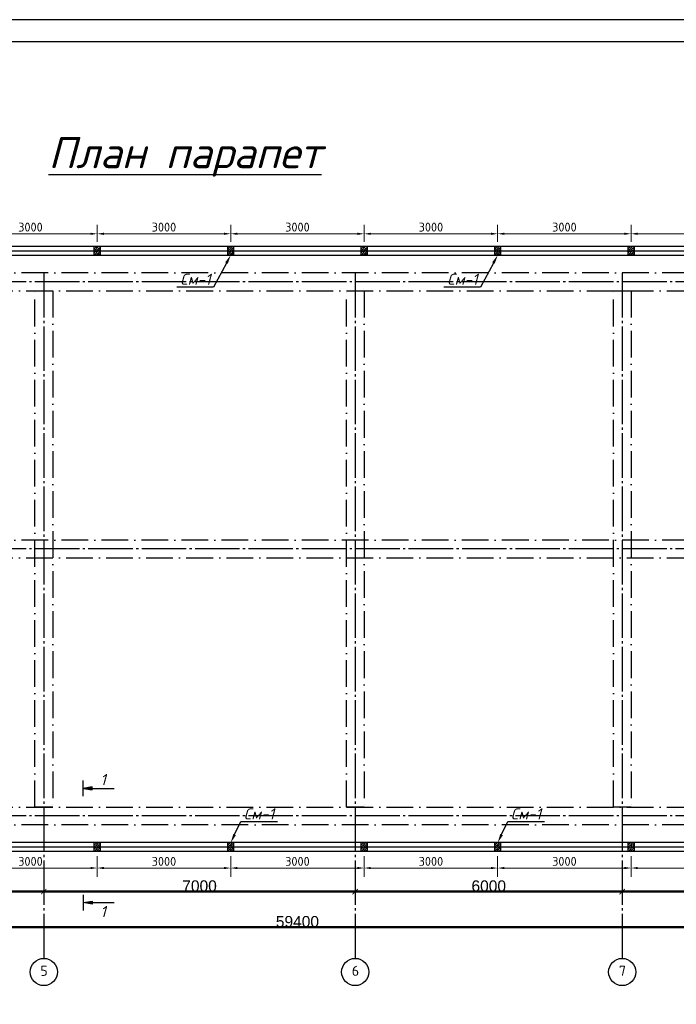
# Model space of a CAD drawing. Header units: millimetres. Extents: x -33345 to 4712671, y -3392 to 121473.
# Tile 983 of 1056: x 3825706 to 3840463, y 64378 to 86501. Entities that reach past the tile are written whole.
import ezdxf
from ezdxf import colors
from ezdxf.entities.mleader import LeaderData, LeaderLine
from ezdxf.math import Vec2, Vec3

# ---------------------------------------------------------------- set-up
doc = ezdxf.new("R2010")
doc.units = ezdxf.units.MM
for name, pattern in [('ACAD_ISO10W100', [18, 12, -3, 0, -3]), ('CENTER2', [28.575, 19.05, -3.175, 3.175, -3.175]), ('ГОСТ 2.303 5', [24, 20, -1.5, 1, -1.5])]:
    doc.linetypes.add(name, pattern=pattern)
doc.layers.add('.', color=7, linetype='Continuous', lineweight=15)
doc.layers.add('0.25', color=7, linetype='Continuous', lineweight=25)
for name, color, linetype in [('00-Axes', 1, 'CENTER2'), ('kcd_tx', 7, 'Continuous'), ('Цоколь', 7, 'Continuous')]:
    doc.layers.add(name, color=color, linetype=linetype)
doc.styles.add('ISOCPEUR', font='isocpeui.ttf', dxfattribs={"height": 300})
doc.styles.add('ISOCPEUR_1.00', font='isocpeui.ttf')
doc.styles.get("Standard").update_dxf_attribs({"font": 'arial.ttf'})
doc.styles.add('X-U-RW-01$0$StyleROMANS', font='GOTHIC.TTF')
doc.styles.add('Размерный_200', font='isocpeur.TTF', dxfattribs={"height": 200})
doc.dimstyles.new('200_стрелка', dxfattribs={"dimtxt": 200, "dimasz": 150, "dimexe": 200, "dimexo": 100, "dimgap": 50, "dimtad": 1, "dimdec": 0, "dimtxsty": 'Размерный_200', "dimcen": 250, "dimdle": 200, "dimclrd": 7, "dimclre": 7, "dimclrt": 7, "dimadec": 0, "dimazin": 0, "dimtfac": 1, "dimtdec": 0, "dimtmove": 1, "dimatfit": 3, "dimldrblk": 'DOTSMALL', "dimfxl": 200, "dimlwd": 5, "dimlwe": 5, "dimarcsym": 0})
doc.dimstyles.new('ISO-25$0', dxfattribs={"dimtxt": 300, "dimasz": 200, "dimexe": 100, "dimexo": 300, "dimgap": 50, "dimtad": 1, "dimdec": 0, "dimtxsty": 'Standard', "dimblk": 'OBLIQUE', "dimcen": 250, "dimadec": 0, "dimazin": 0, "dimtfac": 1, "dimtdec": 0, "dimtmove": 0, "dimatfit": 3, "dimldrblk": 'OBLIQUE', "dimfxl": 1.25, "dimarcsym": 0})

# ---------------------------------------------------------------- blocks, each defined once
blk = doc.blocks.new('*U282')
at = {"layer": '0.25', "color": 5, "linetype": 'Continuous', "lineweight": 25, "ltscale": 100}
blk.add_lwpolyline([(-72619, 0), (0, 0), (0, 42000), (-72619, 42000), (-72619, 0)], dxfattribs=at)
at = {"layer": '0.25', "color": 7, "linetype": 'Continuous', "lineweight": 30, "ltscale": 100}
blk.add_lwpolyline([(-70619, 500), (-500, 500), (-500, 41500), (-70619, 41500), (-70619, 500)], dxfattribs=at)
blk = doc.blocks.new('_ArchTick')
at = {"color": 0, "linetype": 'ByBlock', "const_width": 0.15}
blk.add_lwpolyline([(-0.5, -0.5), (0.5, 0.5)], dxfattribs=at)
blk = doc.blocks.new('*D16')
at = {"color": 0, "lineweight": -2, "transparency": 16777216}
for p, q in [((1047447, -1561152), (1047447, -1561151)), ((1047447, -1561152), (1053447, -1561152)), ((1053447, -1561152), (1053447, -1561151))]:
    blk.add_line(p, q, dxfattribs=at)
at = {"layer": 'Defpoints', "color": 0, "lineweight": 50, "transparency": 16777216}
for p in [(1047447, -1561152), (1053447, -1561152), (1053447, -1561152)]:
    blk.add_point(p, dxfattribs=at)
at = {"color": 0, "lineweight": -2, "transparency": 16777216, "xscale": 120, "yscale": 120, "zscale": 120, "rotation": 180}
blk.add_blockref('_ArchTick', (1047447, -1561152), dxfattribs=at)
at = {"color": 0, "lineweight": -2, "transparency": 16777216, "xscale": 120, "yscale": 120, "zscale": 120}
blk.add_blockref('_ArchTick', (1053447, -1561152), dxfattribs=at)
at = {"color": 0, "lineweight": 0, "transparency": 16777216, "insert": (1050447, -1561027), "char_height": 250, "attachment_point": 5}
blk.add_mtext('6000', dxfattribs=at)
blk = doc.blocks.new('_Oblique')
at = {"color": 0, "linetype": 'ByBlock', "lineweight": -2}
blk.add_line((-0.5, -0.5), (0.5, 0.5), dxfattribs=at)
blk = doc.blocks.new('*D31')
at = {"color": 0, "lineweight": -2, "transparency": 16777216}
for p, q in [((-12640, 61), (-12640, 61)), ((-12640, 60), (-5640, 60)), ((-5640, 61), (-5640, 61))]:
    blk.add_line(p, q, dxfattribs=at)
at = {"layer": 'Defpoints', "color": 0, "lineweight": 0, "transparency": 16777216}
for p in [(-12640, 60), (-5640, 60), (-5640, 60)]:
    blk.add_point(p, dxfattribs=at)
at = {"color": 0, "lineweight": -2, "transparency": 16777216, "xscale": 120, "yscale": 120, "zscale": 120, "rotation": 180}
blk.add_blockref('_ArchTick', (-12640, 60), dxfattribs=at)
at = {"color": 0, "lineweight": -2, "transparency": 16777216, "xscale": 120, "yscale": 120, "zscale": 120}
blk.add_blockref('_ArchTick', (-5640, 60), dxfattribs=at)
at = {"color": 0, "lineweight": 0, "transparency": 16777216, "insert": (-9140, 187), "char_height": 250, "attachment_point": 5}
blk.add_mtext('7000', dxfattribs=at)
blk = doc.blocks.new('*D40')
at = {"color": 0, "lineweight": -2, "transparency": 16777216}
for p, q in [((-5640, 60.625), (-5640, 61.25)), ((-5640, 60), (360, 60)), ((360, 60.625), (360, 61.25))]:
    blk.add_line(p, q, dxfattribs=at)
at = {"layer": 'Defpoints', "color": 0, "lineweight": 0, "transparency": 16777216}
for p in [(-5640, 60), (360, 60), (360, 60)]:
    blk.add_point(p, dxfattribs=at)
at = {"color": 0, "lineweight": -2, "transparency": 16777216, "xscale": 120, "yscale": 120, "zscale": 120, "rotation": 180}
blk.add_blockref('_ArchTick', (-5640, 60), dxfattribs=at)
at = {"color": 0, "lineweight": -2, "transparency": 16777216, "xscale": 120, "yscale": 120, "zscale": 120}
blk.add_blockref('_ArchTick', (360, 60), dxfattribs=at)
at = {"color": 0, "lineweight": 0, "transparency": 16777216, "insert": (-2640, 185.625), "char_height": 250, "attachment_point": 5}
blk.add_mtext('6000', dxfattribs=at)
blk = doc.blocks.new('*D41')
at = {"color": 0, "lineweight": -2, "transparency": 16777216}
for p, q in [((360, 60.625), (360, 61.25)), ((360, 60), (6360, 60)), ((6360, 60.625), (6360, 61.25))]:
    blk.add_line(p, q, dxfattribs=at)
at = {"layer": 'Defpoints', "color": 0, "lineweight": 0, "transparency": 16777216}
for p in [(360, 60), (6360, 60), (6360, 60)]:
    blk.add_point(p, dxfattribs=at)
at = {"color": 0, "lineweight": -2, "transparency": 16777216, "xscale": 120, "yscale": 120, "zscale": 120, "rotation": 180}
blk.add_blockref('_ArchTick', (360, 60), dxfattribs=at)
at = {"color": 0, "lineweight": -2, "transparency": 16777216, "xscale": 120, "yscale": 120, "zscale": 120}
blk.add_blockref('_ArchTick', (6360, 60), dxfattribs=at)
at = {"color": 0, "lineweight": 0, "transparency": 16777216, "insert": (3360, 185.625), "char_height": 250, "attachment_point": 5}
blk.add_mtext('6000', dxfattribs=at)
blk = doc.blocks.new('*D44')
at = {"color": 0, "lineweight": -2, "transparency": 16777216}
for p, q in [((-36640, -739.375), (-36640, -738.75)), ((22760, -740), (-36640, -740)), ((22760, -739.375), (22760, -738.75))]:
    blk.add_line(p, q, dxfattribs=at)
at = {"layer": 'Defpoints', "color": 0, "lineweight": 0, "transparency": 16777216}
for p in [(-36640, -740), (-36640, -740), (22760, -740)]:
    blk.add_point(p, dxfattribs=at)
at = {"color": 0, "lineweight": -2, "transparency": 16777216, "xscale": 120, "yscale": 120, "zscale": 120, "rotation": 180}
blk.add_blockref('_ArchTick', (-36640, -740), dxfattribs=at)
at = {"color": 0, "lineweight": -2, "transparency": 16777216, "xscale": 120, "yscale": 120, "zscale": 120}
blk.add_blockref('_ArchTick', (22760, -740), dxfattribs=at)
at = {"color": 0, "lineweight": 0, "transparency": 16777216, "insert": (-6940, -614.375), "char_height": 250, "attachment_point": 5}
blk.add_mtext('59400', dxfattribs=at)
blk = doc.blocks.new('*D3618')
at = {"layer": 'Defpoints', "color": 0, "transparency": 16777216}
for p in [(3827448, 81691), (3824448, 81410, 0), (3827448, 81410, 0)]:
    blk.add_point(p, dxfattribs=at)
at = {"layer": 'kcd_tx', "color": 7, "linetype": 'Continuous', "lineweight": 5, "transparency": 16777216}
for p, q in [((3824448, 81510), (3824448, 81891)), ((3827448, 81510), (3827448, 81891)), ((3824598, 81691), (3827298, 81691))]:
    blk.add_line(p, q, dxfattribs=at)
at = {"layer": 'kcd_tx', "color": 7, "transparency": 16777216}
for points in [[(3824598, 81716), (3824598, 81666), (3824448, 81691)], [(3827298, 81716), (3827298, 81666), (3827448, 81691)]]:
    blk.add_solid(points, dxfattribs=at)
at = {"layer": 'kcd_tx', "color": 7, "lineweight": 30, "transparency": 16777216, "insert": (3825948, 81841), "char_height": 200, "attachment_point": 5, "style": 'Размерный_200'}
blk.add_mtext('3000', dxfattribs=at)
blk = doc.blocks.new('_DotSmall')
at = {"color": 0, "linetype": 'ByBlock', "const_width": 0.5}
blk.add_lwpolyline([(-0.0625, 0, 1), (0.0625, 0, 1)], format="xyb", close=True, dxfattribs=at)
blk = doc.blocks.new('*D3619')
at = {"layer": 'Defpoints', "color": 0, "transparency": 16777216}
for p in [(3830448, 81691), (3827448, 81410, 0), (3830448, 81410, 0)]:
    blk.add_point(p, dxfattribs=at)
at = {"layer": 'kcd_tx', "color": 7, "linetype": 'Continuous', "lineweight": 5, "transparency": 16777216}
for p, q in [((3827448, 81510), (3827448, 81891)), ((3830448, 81510), (3830448, 81891)), ((3827598, 81691), (3830298, 81691))]:
    blk.add_line(p, q, dxfattribs=at)
at = {"layer": 'kcd_tx', "color": 7, "transparency": 16777216}
for points in [[(3827598, 81716), (3827598, 81666), (3827448, 81691)], [(3830298, 81716), (3830298, 81666), (3830448, 81691)]]:
    blk.add_solid(points, dxfattribs=at)
at = {"layer": 'kcd_tx', "color": 7, "lineweight": 30, "transparency": 16777216, "insert": (3828948, 81841), "char_height": 200, "attachment_point": 5, "style": 'Размерный_200'}
blk.add_mtext('3000', dxfattribs=at)
blk = doc.blocks.new('*D3620')
at = {"layer": 'Defpoints', "color": 0, "transparency": 16777216}
for p in [(3833448, 81691), (3830448, 81410, 0), (3833448, 81410, 0)]:
    blk.add_point(p, dxfattribs=at)
at = {"layer": 'kcd_tx', "color": 7, "linetype": 'Continuous', "lineweight": 5, "transparency": 16777216}
for p, q in [((3830448, 81510), (3830448, 81891)), ((3833448, 81510), (3833448, 81891)), ((3830598, 81691), (3833298, 81691))]:
    blk.add_line(p, q, dxfattribs=at)
at = {"layer": 'kcd_tx', "color": 7, "transparency": 16777216}
for points in [[(3830598, 81716), (3830598, 81666), (3830448, 81691)], [(3833298, 81716), (3833298, 81666), (3833448, 81691)]]:
    blk.add_solid(points, dxfattribs=at)
at = {"layer": 'kcd_tx', "color": 7, "lineweight": 30, "transparency": 16777216, "insert": (3831948, 81841), "char_height": 200, "attachment_point": 5, "style": 'Размерный_200'}
blk.add_mtext('3000', dxfattribs=at)
blk = doc.blocks.new('*D3621')
at = {"layer": 'Defpoints', "color": 0, "transparency": 16777216}
for p in [(3836448, 81691), (3833448, 81410, 0), (3836448, 81410, 0)]:
    blk.add_point(p, dxfattribs=at)
at = {"layer": 'kcd_tx', "color": 7, "linetype": 'Continuous', "lineweight": 5, "transparency": 16777216}
for p, q in [((3833448, 81510), (3833448, 81891)), ((3836448, 81510), (3836448, 81891)), ((3833598, 81691), (3836298, 81691))]:
    blk.add_line(p, q, dxfattribs=at)
at = {"layer": 'kcd_tx', "color": 7, "transparency": 16777216}
for points in [[(3833598, 81716), (3833598, 81666), (3833448, 81691)], [(3836298, 81716), (3836298, 81666), (3836448, 81691)]]:
    blk.add_solid(points, dxfattribs=at)
at = {"layer": 'kcd_tx', "color": 7, "lineweight": 30, "transparency": 16777216, "insert": (3834948, 81841), "char_height": 200, "attachment_point": 5, "style": 'Размерный_200'}
blk.add_mtext('3000', dxfattribs=at)
blk = doc.blocks.new('*D3622')
at = {"layer": 'Defpoints', "color": 0, "transparency": 16777216}
for p in [(3839448, 81691), (3836448, 81410, 0), (3839448, 81410, 0)]:
    blk.add_point(p, dxfattribs=at)
at = {"layer": 'kcd_tx', "color": 7, "linetype": 'Continuous', "lineweight": 5, "transparency": 16777216}
for p, q in [((3836448, 81510), (3836448, 81891)), ((3839448, 81510), (3839448, 81891)), ((3836598, 81691), (3839298, 81691))]:
    blk.add_line(p, q, dxfattribs=at)
at = {"layer": 'kcd_tx', "color": 7, "transparency": 16777216}
for points in [[(3836598, 81716), (3836598, 81666), (3836448, 81691)], [(3839298, 81716), (3839298, 81666), (3839448, 81691)]]:
    blk.add_solid(points, dxfattribs=at)
at = {"layer": 'kcd_tx', "color": 7, "lineweight": 30, "transparency": 16777216, "insert": (3837948, 81841), "char_height": 200, "attachment_point": 5, "style": 'Размерный_200'}
blk.add_mtext('3000', dxfattribs=at)
blk = doc.blocks.new('*D3623')
at = {"layer": 'Defpoints', "color": 0, "transparency": 16777216}
for p in [(3842448, 81691), (3839448, 81410, 0), (3842448, 81410, 0)]:
    blk.add_point(p, dxfattribs=at)
at = {"layer": 'kcd_tx', "color": 7, "linetype": 'Continuous', "lineweight": 5, "transparency": 16777216}
for p, q in [((3839448, 81510), (3839448, 81891)), ((3842448, 81510), (3842448, 81891)), ((3839598, 81691), (3842298, 81691))]:
    blk.add_line(p, q, dxfattribs=at)
at = {"layer": 'kcd_tx', "color": 7, "transparency": 16777216}
for points in [[(3839598, 81716), (3839598, 81666), (3839448, 81691)], [(3842298, 81716), (3842298, 81666), (3842448, 81691)]]:
    blk.add_solid(points, dxfattribs=at)
at = {"layer": 'kcd_tx', "color": 7, "lineweight": 30, "transparency": 16777216, "insert": (3840948, 81841), "char_height": 200, "attachment_point": 5, "style": 'Размерный_200'}
blk.add_mtext('3000', dxfattribs=at)
blk = doc.blocks.new('*D3643')
at = {"layer": 'Defpoints', "color": 0, "transparency": 16777216}
for p in [(3839448, 67810, 0), (3842448, 67810, 0), (3839448, 67440)]:
    blk.add_point(p, dxfattribs=at)
at = {"layer": 'kcd_tx', "color": 7, "linetype": 'Continuous', "lineweight": 5, "transparency": 16777216}
for p, q in [((3839448, 67710), (3839448, 67240)), ((3842448, 67710), (3842448, 67240)), ((3842298, 67440), (3839598, 67440))]:
    blk.add_line(p, q, dxfattribs=at)
at = {"layer": 'kcd_tx', "color": 7, "transparency": 16777216}
for points in [[(3839598, 67465), (3839598, 67415), (3839448, 67440)], [(3842298, 67465), (3842298, 67415), (3842448, 67440)]]:
    blk.add_solid(points, dxfattribs=at)
at = {"layer": 'kcd_tx', "color": 7, "lineweight": 30, "transparency": 16777216, "insert": (3840948, 67590), "char_height": 200, "attachment_point": 5, "style": 'Размерный_200'}
blk.add_mtext('3000', dxfattribs=at)
blk = doc.blocks.new('*D3644')
at = {"layer": 'Defpoints', "color": 0, "transparency": 16777216}
for p in [(3836448, 67810, 0), (3839448, 67810, 0), (3836448, 67440)]:
    blk.add_point(p, dxfattribs=at)
at = {"layer": 'kcd_tx', "color": 7, "linetype": 'Continuous', "lineweight": 5, "transparency": 16777216}
for p, q in [((3836448, 67710), (3836448, 67240)), ((3839448, 67710), (3839448, 67240)), ((3839298, 67440), (3836598, 67440))]:
    blk.add_line(p, q, dxfattribs=at)
at = {"layer": 'kcd_tx', "color": 7, "transparency": 16777216}
for points in [[(3836598, 67465), (3836598, 67415), (3836448, 67440)], [(3839298, 67465), (3839298, 67415), (3839448, 67440)]]:
    blk.add_solid(points, dxfattribs=at)
at = {"layer": 'kcd_tx', "color": 7, "lineweight": 30, "transparency": 16777216, "insert": (3837948, 67590), "char_height": 200, "attachment_point": 5, "style": 'Размерный_200'}
blk.add_mtext('3000', dxfattribs=at)
blk = doc.blocks.new('*D3645')
at = {"layer": 'Defpoints', "color": 0, "transparency": 16777216}
for p in [(3833448, 67810, 0), (3836448, 67810, 0), (3833448, 67440)]:
    blk.add_point(p, dxfattribs=at)
at = {"layer": 'kcd_tx', "color": 7, "linetype": 'Continuous', "lineweight": 5, "transparency": 16777216}
for p, q in [((3833448, 67710), (3833448, 67240)), ((3836448, 67710), (3836448, 67240)), ((3836298, 67440), (3833598, 67440))]:
    blk.add_line(p, q, dxfattribs=at)
at = {"layer": 'kcd_tx', "color": 7, "transparency": 16777216}
for points in [[(3833598, 67465), (3833598, 67415), (3833448, 67440)], [(3836298, 67465), (3836298, 67415), (3836448, 67440)]]:
    blk.add_solid(points, dxfattribs=at)
at = {"layer": 'kcd_tx', "color": 7, "lineweight": 30, "transparency": 16777216, "insert": (3834948, 67590), "char_height": 200, "attachment_point": 5, "style": 'Размерный_200'}
blk.add_mtext('3000', dxfattribs=at)
blk = doc.blocks.new('*D3646')
at = {"layer": 'Defpoints', "color": 0, "transparency": 16777216}
for p in [(3830448, 67810, 0), (3833448, 67810, 0), (3830448, 67440)]:
    blk.add_point(p, dxfattribs=at)
at = {"layer": 'kcd_tx', "color": 7, "linetype": 'Continuous', "lineweight": 5, "transparency": 16777216}
for p, q in [((3830448, 67710), (3830448, 67240)), ((3833448, 67710), (3833448, 67240)), ((3833298, 67440), (3830598, 67440))]:
    blk.add_line(p, q, dxfattribs=at)
at = {"layer": 'kcd_tx', "color": 7, "transparency": 16777216}
for points in [[(3830598, 67465), (3830598, 67415), (3830448, 67440)], [(3833298, 67465), (3833298, 67415), (3833448, 67440)]]:
    blk.add_solid(points, dxfattribs=at)
at = {"layer": 'kcd_tx', "color": 7, "lineweight": 30, "transparency": 16777216, "insert": (3831948, 67590), "char_height": 200, "attachment_point": 5, "style": 'Размерный_200'}
blk.add_mtext('3000', dxfattribs=at)
blk = doc.blocks.new('*D3647')
at = {"layer": 'Defpoints', "color": 0, "transparency": 16777216}
for p in [(3827448, 67810, 0), (3830448, 67810, 0), (3827448, 67440)]:
    blk.add_point(p, dxfattribs=at)
at = {"layer": 'kcd_tx', "color": 7, "linetype": 'Continuous', "lineweight": 5, "transparency": 16777216}
for p, q in [((3827448, 67710), (3827448, 67240)), ((3830448, 67710), (3830448, 67240)), ((3830298, 67440), (3827598, 67440))]:
    blk.add_line(p, q, dxfattribs=at)
at = {"layer": 'kcd_tx', "color": 7, "transparency": 16777216}
for points in [[(3827598, 67465), (3827598, 67415), (3827448, 67440)], [(3830298, 67465), (3830298, 67415), (3830448, 67440)]]:
    blk.add_solid(points, dxfattribs=at)
at = {"layer": 'kcd_tx', "color": 7, "lineweight": 30, "transparency": 16777216, "insert": (3828948, 67590), "char_height": 200, "attachment_point": 5, "style": 'Размерный_200'}
blk.add_mtext('3000', dxfattribs=at)
blk = doc.blocks.new('*D3594')
at = {"layer": 'Defpoints', "color": 0, "transparency": 16777216}
for p in [(3824448, 67810, 0), (3827448, 67810, 0), (3824448, 67440)]:
    blk.add_point(p, dxfattribs=at)
at = {"layer": 'kcd_tx', "color": 7, "linetype": 'Continuous', "lineweight": 5, "transparency": 16777216}
for p, q in [((3824448, 67710), (3824448, 67240)), ((3827448, 67710), (3827448, 67240)), ((3827298, 67440), (3824598, 67440))]:
    blk.add_line(p, q, dxfattribs=at)
at = {"layer": 'kcd_tx', "color": 7, "transparency": 16777216}
for points in [[(3824598, 67465), (3824598, 67415), (3824448, 67440)], [(3827298, 67465), (3827298, 67415), (3827448, 67440)]]:
    blk.add_solid(points, dxfattribs=at)
at = {"layer": 'kcd_tx', "color": 7, "lineweight": 30, "transparency": 16777216, "insert": (3825948, 67590), "char_height": 200, "attachment_point": 5, "style": 'Размерный_200'}
blk.add_mtext('3000', dxfattribs=at)
blk = doc.blocks.new('fgfgfgfgggffrw')
at = {"layer": '00-Axes', "color": 251, "linetype": 'ГОСТ 2.303 5', "ltscale": 50, "true_color": 0x636466}
for points in [[(-12640, 13960), (-12640, -1440)], [(-5640, 13960), (-5640, -1440)], [(360, 13960), (360, -1440)], [(22960, 13760), (-41640, 13760)], [(22960, 7760), (-41640, 7760)], [(22960, 1760), (-41640, 1760)]]:
    blk.add_lwpolyline(points, dxfattribs=at)
at = {"layer": '00-Axes', "color": 219, "linetype": 'ByBlock', "ltscale": 100, "true_color": 0x642165}
for centre in [(-12640, -1746), (-5640, -1746), (360, -1746)]:
    blk.add_circle(centre, 306, dxfattribs=at)
at = {"layer": '00-Axes', "color": 219, "linetype": 'ByBlock', "ltscale": 100, "true_color": 0x642165, "char_height": 226.059, "attachment_point": 1, "style": 'ISOCPEUR_1.00'}
for s, insert in [('\\pxqc;{\\fISOCPEUR|b0|i0|c204|p34;5}', (-13021.2, -1606.2)), ('\\pxqc;{\\fISOCPEUR|b0|i0|c204|p34;6}', (-6021.2, -1606.2)), ('\\pxqc;{\\fISOCPEUR|b0|i0|c204|p34;7}', (-21.2, -1606.2))]:
    blk.add_mtext_dynamic_manual_height_columns(s, width=772.479, gutter_width=706.4, heights=[0], dxfattribs=dict(at, insert=insert))
at = {"color": 18, "lineweight": 0, "true_color": 0x000000}
dim = blk.add_linear_dim(base=(-12640, 60), p1=(-18640, 60), p2=(-12640, 60), dimstyle='ISO-25$0', dxfattribs=at)
dim.commit()
dim.dimension.update_dxf_attribs({"geometry": '*D16', "text_midpoint": (-15640, 185.6), "insert": (-1066086.8, 1561212.4)})
for base, p1, p2, picture, middle in [((-5640, 60), (-12640, 60), (-5640, 60), '*D31', (-9140, 187.2)), ((360, 60), (-5640, 60), (360, 60), '*D40', (-2640, 185.6)), ((6360, 60), (360, 60), (6360, 60), '*D41', (3360, 185.6)), ((-36640, -740), (22760, -740), (-36640, -740), '*D44', (-6940, -614.4))]:
    dim = blk.add_linear_dim(base=base, p1=p1, p2=p2, dimstyle='ISO-25$0', dxfattribs=at)
    dim.commit()
    dim.dimension.update_dxf_attribs({"geometry": picture, "text_midpoint": middle})

msp = doc.modelspace()

# ---------------------------------------------------------------- hatches: boundary and pattern name
h = msp.add_hatch(color=256)
h.dxf.hatch_style = 1
h.paths.add_polyline_path([(3827331.602, 69264.366), (3827131.602, 69229.366), (3827331.602, 69194.366)])
h = msp.add_hatch(color=256)
h.dxf.hatch_style = 1
h.paths.add_polyline_path([(3827331.602, 66628.056), (3827131.602, 66663.056), (3827331.602, 66698.056)])
at = {"layer": 'Цоколь', "lineweight": 0}
h = msp.add_hatch(dxfattribs=at)
h.set_pattern_fill('ANSI36', color=256, scale=10)
h.set_pattern_definition([(45, (-28557.78, -1455798.857), (16.83798023, 61.73926083), [79.375, -15.875, 0, -15.875])])
h.paths.add_polyline_path([(3827383.326, 81410.219), (3827513.326, 81410.219), (3827513.326, 81210.219), (3827383.326, 81210.219)])
h = msp.add_hatch(dxfattribs=at)
h.set_pattern_fill('ANSI36', color=256, scale=10)
h.set_pattern_definition([(45, (-25557.76, -1455798.857), (16.83798023, 61.73926083), [79.375, -15.875, 0, -15.875])])
h.paths.add_polyline_path([(3830383.345, 81410.219), (3830513.345, 81410.219), (3830513.345, 81210.219), (3830383.345, 81210.219)])
h = msp.add_hatch(dxfattribs=at)
h.set_pattern_fill('ANSI36', color=256, scale=10)
h.set_pattern_definition([(45, (-22557.74, -1455798.857), (16.83798023, 61.73926083), [79.375, -15.875, 0, -15.875])])
h.paths.add_polyline_path([(3833383.363, 81410.219), (3833513.363, 81410.219), (3833513.363, 81210.219), (3833383.363, 81210.219)])
h = msp.add_hatch(dxfattribs=at)
h.set_pattern_fill('ANSI36', color=256, scale=10)
h.set_pattern_definition([(45, (-19557.723, -1455798.857), (16.83798023, 61.73926083), [79.375, -15.875, 0, -15.875])])
h.paths.add_polyline_path([(3836383.382, 81410.219), (3836513.382, 81410.219), (3836513.382, 81210.219), (3836383.382, 81210.219)])
h = msp.add_hatch(dxfattribs=at)
h.set_pattern_fill('ANSI36', color=256, scale=10)
h.set_pattern_definition([(45, (-16557.704, -1455798.857), (16.83798023, 61.73926083), [79.375, -15.875, 0, -15.875])])
h.paths.add_polyline_path([(3839383.401, 81410.219), (3839513.401, 81410.219), (3839513.401, 81210.219), (3839383.401, 81210.219)])
h = msp.add_hatch(dxfattribs=at)
h.set_pattern_fill('ANSI36', color=256, scale=10)
h.set_pattern_definition([(45, (-28557.78, -1469198.857), (16.83798023, 61.73926083), [79.375, -15.875, 0, -15.875])])
h.paths.add_polyline_path([(3827383.326, 68010.219), (3827513.326, 68010.219), (3827513.326, 67810.219), (3827383.326, 67810.219)])
h = msp.add_hatch(dxfattribs=at)
h.set_pattern_fill('ANSI36', color=256, scale=10)
h.set_pattern_definition([(45, (-25557.76, -1469198.857), (16.83798023, 61.73926083), [79.375, -15.875, 0, -15.875])])
h.paths.add_polyline_path([(3830383.345, 68010.219), (3830513.345, 68010.219), (3830513.345, 67810.219), (3830383.345, 67810.219)])
h = msp.add_hatch(dxfattribs=at)
h.set_pattern_fill('ANSI36', color=256, scale=10)
h.set_pattern_definition([(45, (-22557.74, -1469198.857), (16.83798023, 61.73926083), [79.375, -15.875, 0, -15.875])])
h.paths.add_polyline_path([(3833383.363, 68010.219), (3833513.363, 68010.219), (3833513.363, 67810.219), (3833383.363, 67810.219)])
h = msp.add_hatch(dxfattribs=at)
h.set_pattern_fill('ANSI36', color=256, scale=10)
h.set_pattern_definition([(45, (-19557.723, -1469198.857), (16.83798023, 61.73926083), [79.375, -15.875, 0, -15.875])])
h.paths.add_polyline_path([(3836383.382, 68010.219), (3836513.382, 68010.219), (3836513.382, 67810.219), (3836383.382, 67810.219)])
h = msp.add_hatch(dxfattribs=at)
h.set_pattern_fill('ANSI36', color=256, scale=10)
h.set_pattern_definition([(45, (-16557.704, -1469198.857), (16.83798023, 61.73926083), [79.375, -15.875, 0, -15.875])])
h.paths.add_polyline_path([(3839383.401, 68010.219), (3839513.401, 68010.219), (3839513.401, 67810.219), (3839383.401, 67810.219)])

# ---------------------------------------------------------------- linework, layer by layer
at = {"lineweight": 30}
for p, q in [((3827131.602, 69054.366, -0.004), (3827131.602, 69404.366, -0.004)), ((3827131.602, 66838.056, -0.008), (3827131.602, 66488.056, -0.008))]:
    msp.add_line(p, q, dxfattribs=at)
for p, q in [((3827331.602, 69229.366, -0.004), (3827831.602, 69229.366, -0.004)), ((3827331.602, 66663.056, -0.008), (3827831.602, 66663.056, -0.008))]:
    msp.add_line(p, q)
at = {"color": 177, "lineweight": 30, "true_color": 0x293189, "elevation": -0.004}
for points in [[(3801448.157, 81410.219), (3862448.157, 81410.219), (3862448.157, 67810.219), (3801448.157, 67810.219)], [(3801648.157, 81210.219), (3862248.157, 81210.219), (3862248.157, 68010.219), (3801648.157, 68010.219)]]:
    msp.add_lwpolyline(points, close=True, dxfattribs=at)
at = {"color": 6, "lineweight": 30, "elevation": -0.004}
msp.add_lwpolyline([(3801548.157, 81310.219), (3862348.157, 81310.219), (3862348.157, 67910.219), (3801548.157, 67910.219)], close=True, dxfattribs=at)
at = {"color": 219, "lineweight": 30, "true_color": 0x642165}
for points, elevation in [([(3827383.326, 81410.219), (3827513.326, 81410.219), (3827513.326, 81210.219), (3827383.326, 81210.219)], -0.033), ([(3830383.345, 81410.219), (3830513.345, 81410.219), (3830513.345, 81210.219), (3830383.345, 81210.219)], -0.038), ([(3833383.363, 81410.219), (3833513.363, 81410.219), (3833513.363, 81210.219), (3833383.363, 81210.219)], -0.042), ([(3836383.382, 81410.219), (3836513.382, 81410.219), (3836513.382, 81210.219), (3836383.382, 81210.219)], -0.046), ([(3839383.401, 81410.219), (3839513.401, 81410.219), (3839513.401, 81210.219), (3839383.401, 81210.219)], -0.05), ([(3827383.326, 68010.219), (3827513.326, 68010.219), (3827513.326, 67810.219), (3827383.326, 67810.219)], -0.033), ([(3830383.345, 68010.219), (3830513.345, 68010.219), (3830513.345, 67810.219), (3830383.345, 67810.219)], -0.038), ([(3833383.363, 68010.219), (3833513.363, 68010.219), (3833513.363, 67810.219), (3833383.363, 67810.219)], -0.042), ([(3836383.382, 68010.219), (3836513.382, 68010.219), (3836513.382, 67810.219), (3836383.382, 67810.219)], -0.046), ([(3839383.401, 68010.219), (3839513.401, 68010.219), (3839513.401, 67810.219), (3839383.401, 67810.219)], -0.05)]:
    msp.add_lwpolyline(points, close=True, dxfattribs=dict(at, elevation=elevation))
at = {"color": 177, "linetype": 'ACAD_ISO10W100', "ltscale": 50, "true_color": 0x293189, "elevation": -0.004}
for points in [[(3802448.157, 80410.219), (3861448.157, 80410.219), (3861448.157, 80810.219), (3802448.157, 80810.219)], [(3826448.157, 68810.219), (3826048.157, 68810.219), (3826048.157, 80410.219), (3826448.157, 80410.219)], [(3833448.157, 68810.219), (3833048.157, 68810.219), (3833048.157, 80410.219), (3833448.157, 80410.219)], [(3839448.157, 68810.219), (3839048.157, 68810.219), (3839048.157, 80410.219), (3839448.157, 80410.219)], [(3802448.157, 74410.219), (3861448.157, 74410.219), (3861448.157, 74810.219), (3802448.157, 74810.219)], [(3861448.157, 68410.219), (3802448.157, 68410.219), (3802448.157, 68810.219), (3861448.157, 68810.219)]]:
    msp.add_lwpolyline(points, close=True, dxfattribs=at)
for points, elevation in [([(3827331.602, 69264.366), (3827131.602, 69229.366), (3827331.602, 69194.366), (3827331.602, 69264.366)], -0.004), ([(3827331.602, 66628.056), (3827131.602, 66663.056), (3827331.602, 66698.056), (3827331.602, 66628.056)], -0.008)]:
    msp.add_lwpolyline(points, dxfattribs=dict(elevation=elevation))

# ---------------------------------------------------------------- block references
at = {"color": 244, "lineweight": 50, "true_color": 0x991b1e}
msp.add_blockref('fgfgfgfgggffrw', (3838888.157, 66850.219, -0.004), dxfattribs=at)
at = {"layer": '0.25', "ltscale": 100, "transparency": 33554687}
msp.add_blockref('*U282', (3866006.128, 44501.326), dxfattribs=at)

# ---------------------------------------------------------------- texts
at = {"layer": '.', "char_height": 300, "attachment_point": 1, "style": 'X-U-RW-01$0$StyleROMANS'}
for s, insert, width in [('\\pi1269.0585;{\\LАрматурная сетка СГ-1\\P\\pi288.19514;}(разработана на 1 пог.м. длины)', (3758878.772, 71756.199, -2718483), 7399.29987), ('\\pi1358.97214;{\\LАрматурная сетка СГ-2\\P\\pi418.08158;}(разработана на 1 пог.м. длины)', (3775335.782, 71495.041, -2718483), 7659.07275)]:
    msp.add_mtext(s, dxfattribs=dict(at, insert=insert, width=width))
at = {"attachment_point": 5, "style": 'ISOCPEUR'}
for s, insert, char_height, width in [('{\\LПлан парапет}', (3829420.151, 83419.192), 700, 13489.9755), ('1', (3827581.602, 69429.366, -0.004), 250, 95.25568), ('1', (3827581.602, 66463.056, -0.008), 250, 95.25568)]:
    msp.add_mtext(s, dxfattribs=dict(at, insert=insert, char_height=char_height, width=width))

# ---------------------------------------------------------------- dimensions: what is measured, and where the dimension line sits
at = {"layer": 'kcd_tx', "color": 6, "lineweight": 30}
for base, p1, p2, picture, middle in [((3827448.326, 81691.212), (3824448.307, 81410.219, -0.029), (3827448.326, 81410.219, -0.033), '*D3618', (3825948.317, 81841.212)), ((3830448.345, 81691.212), (3827448.326, 81410.219, -0.033), (3830448.345, 81410.219, -0.038), '*D3619', (3828948.335, 81841.212)), ((3833448.363, 81691.212), (3830448.345, 81410.219, -0.038), (3833448.363, 81410.219, -0.042), '*D3620', (3831948.354, 81841.212)), ((3836448.382, 81691.212), (3833448.363, 81410.219, -0.042), (3836448.382, 81410.219, -0.046), '*D3621', (3834948.373, 81841.212)), ((3839448.401, 81691.212), (3836448.382, 81410.219, -0.046), (3839448.401, 81410.219, -0.05), '*D3622', (3837948.392, 81841.212)), ((3842448.42, 81691.212), (3839448.401, 81410.219, -0.05), (3842448.42, 81410.219, -0.054), '*D3623', (3840948.41, 81841.212)), ((3824448.307, 67440.148), (3827448.326, 67810.219, -0.033), (3824448.307, 67810.219, -0.029), '*D3594', (3825948.317, 67590.148)), ((3827448.326, 67440.148), (3830448.345, 67810.219, -0.038), (3827448.326, 67810.219, -0.033), '*D3647', (3828948.335, 67590.148)), ((3830448.345, 67440.148), (3833448.363, 67810.219, -0.042), (3830448.345, 67810.219, -0.038), '*D3646', (3831948.354, 67590.148)), ((3833448.363, 67440.148), (3836448.382, 67810.219, -0.046), (3833448.363, 67810.219, -0.042), '*D3645', (3834948.373, 67590.148)), ((3836448.382, 67440.148), (3839448.401, 67810.219, -0.05), (3836448.382, 67810.219, -0.046), '*D3644', (3837948.392, 67590.148)), ((3839448.401, 67440.148), (3842448.42, 67810.219, -0.054), (3839448.401, 67810.219, -0.05), '*D3643', (3840948.41, 67590.148))]:
    dim = msp.add_linear_dim(base=base, p1=p1, p2=p2, dimstyle='200_стрелка', dxfattribs=at)
    dim.commit()
    dim.dimension.update_dxf_attribs({"geometry": picture, "text_midpoint": middle})

# ---------------------------------------------------------------- leaders
at = {"ltscale": 1000, "transparency": 33554687}
ml = msp.add_multileader_mtext('Standard', dxfattribs=at)
ml.set_content('См-1', color=256, style='ISOCPEUR')
ml.set_leader_properties(color=256)
ml.build(insert=Vec2(0, 0))
ml.multileader.update_dxf_attribs({"text_left_attachment_type": 6, "text_right_attachment_type": 6, "dogleg_length": 1, "arrow_head_size": 200})
ctx = ml.context
ctx.base_point, ctx.char_height, ctx.arrow_head_size, ctx.landing_gap_size, ctx.plane_origin = Vec3(3829251.051, 80493.791, -0.038), 250, 200, 50, Vec3(3830954.145, 84979.452, -0.038)
ctx.left_attachment, ctx.right_attachment, ctx.text_align_type = 6, 6, 1
notes = []
notes.append((ctx, [(1, (1, 1, 0), (3830063.793, 80493.791, -0.038), (-1, 0), 1, [(0, [(3830448.345, 81210.219, -0.038)], 0, [])])]))
ctx.mtext.insert, ctx.mtext.alignment, ctx.mtext.flow_direction = Vec3(3829656.922, 80793.791, -0.038), 2, 5
ml = msp.add_multileader_mtext('Standard', dxfattribs=at)
ml.set_content('См-1', color=256, style='ISOCPEUR')
ml.set_leader_properties(color=256)
ml.build(insert=Vec2(0, 0))
ml.multileader.update_dxf_attribs({"text_left_attachment_type": 6, "text_right_attachment_type": 6, "dogleg_length": 1, "arrow_head_size": 200})
ctx = ml.context
ctx.base_point, ctx.char_height, ctx.arrow_head_size, ctx.landing_gap_size, ctx.plane_origin = Vec3(3835251.088, 80493.791, -0.046), 250, 200, 50, Vec3(3836954.182, 84979.452, -0.046)
ctx.left_attachment, ctx.right_attachment, ctx.text_align_type = 6, 6, 1
notes.append((ctx, [(1, (1, 1, 0), (3836063.831, 80493.791, -0.046), (-1, 0), 1, [(0, [(3836448.382, 81210.219, -0.046)], 0, [])])]))
ctx.mtext.insert, ctx.mtext.alignment, ctx.mtext.flow_direction = Vec3(3835656.959, 80793.791, -0.046), 2, 5
ml = msp.add_multileader_mtext('Standard', dxfattribs=at)
ml.set_content('См-1', color=256, style='ISOCPEUR')
ml.set_leader_properties(color=256)
ml.build(insert=Vec2(0, 0))
ml.multileader.update_dxf_attribs({"text_left_attachment_type": 6, "text_right_attachment_type": 6, "dogleg_length": 1, "arrow_head_size": 200})
ctx = ml.context
ctx.base_point, ctx.char_height, ctx.arrow_head_size, ctx.landing_gap_size, ctx.plane_origin = Vec3(3830679.857, 68482.289, -0.038), 250, 200, 50, Vec3(3830954.145, 71779.452, -0.038)
ctx.left_attachment, ctx.right_attachment, ctx.text_align_type = 6, 6, 1
notes.append((ctx, [(0, (1, 1, 0), (3830678.857, 68482.289, -0.038), (1, 0), 1, [(0, [(3830448.345, 68010.219, -0.038)], 0, [])])]))
ctx.mtext.insert, ctx.mtext.alignment, ctx.mtext.flow_direction = Vec3(3831085.728, 68782.289, -0.038), 2, 5
ml = msp.add_multileader_mtext('Standard', dxfattribs=at)
ml.set_content('См-1', color=256, style='ISOCPEUR')
ml.set_leader_properties(color=256)
ml.build(insert=Vec2(0, 0))
ml.multileader.update_dxf_attribs({"text_left_attachment_type": 6, "text_right_attachment_type": 6, "dogleg_length": 1, "arrow_head_size": 200})
ctx = ml.context
ctx.base_point, ctx.char_height, ctx.arrow_head_size, ctx.landing_gap_size, ctx.plane_origin = Vec3(3836679.894, 68482.289, -0.046), 250, 200, 50, Vec3(3836954.182, 71779.452, -0.046)
ctx.left_attachment, ctx.right_attachment, ctx.text_align_type = 6, 6, 1
notes.append((ctx, [(0, (1, 1, 0), (3836678.894, 68482.289, -0.046), (1, 0), 1, [(0, [(3836448.382, 68010.219, -0.046)], 0, [])])]))
ctx.mtext.insert, ctx.mtext.alignment, ctx.mtext.flow_direction = Vec3(3837085.765, 68782.289, -0.046), 2, 5
for ctx, leaders in notes:
    for number, flags, end, landing, length, lines in leaders:
        leader = LeaderData()
        leader.index, (leader.has_last_leader_line, leader.has_dogleg_vector, leader.attachment_direction) = number, flags
        leader.last_leader_point, leader.dogleg_vector, leader.dogleg_length = Vec3(end), Vec3(landing), length
        for number, points, colour, breaks in lines:
            line = LeaderLine()
            line.index, line.vertices, line.color, line.breaks = number, Vec3.list(points), colors.encode_raw_color(colour), breaks
            leader.lines.append(line)
        ctx.leaders.append(leader)

doc.saveas('drawing.dxf')
